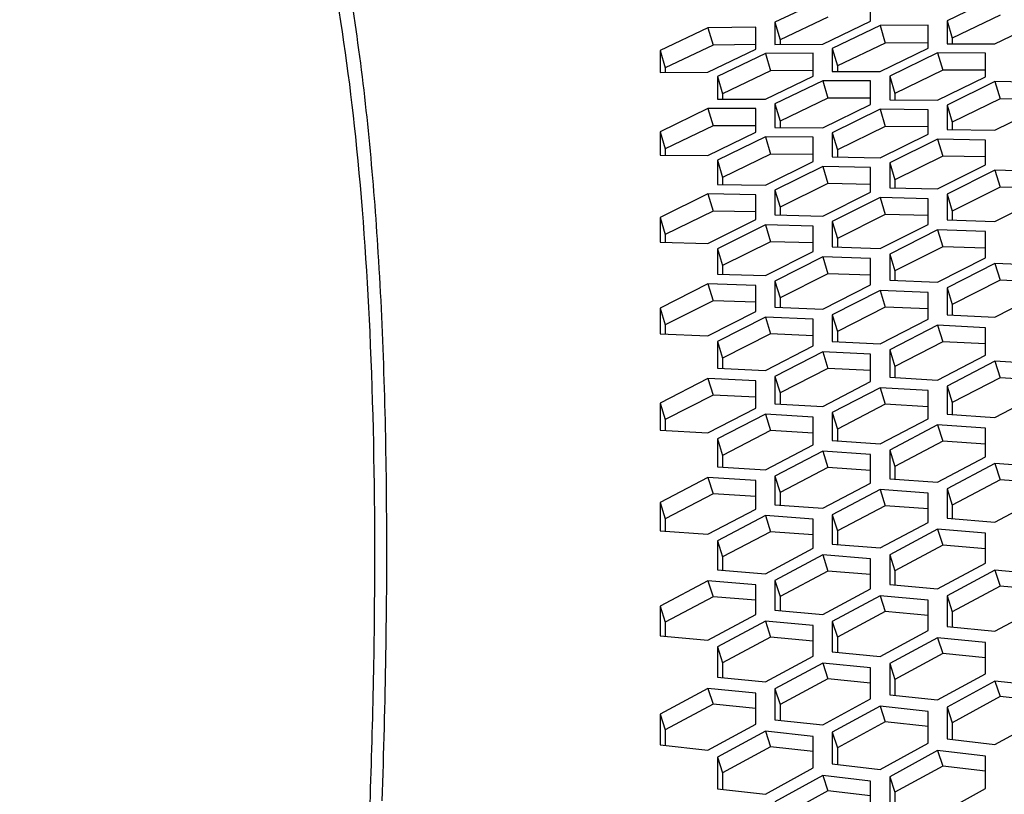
# Model space of a CAD drawing. Header units: millimetres. Extents: x 0 to 420, y 0 to 297.
# Tile 262 of 502: x 235.01 to 239.98, y 244.41 to 248.32. Entities that reach past the tile are written whole.
import ezdxf

# ---------------------------------------------------------------- set-up
doc = ezdxf.new("R2010")
doc.units = ezdxf.units.MM
doc.header["$LTSCALE"] = 23.1
doc.layers.get('0').update_dxf_attribs({"linetype": 'CONTINUOUS'})
doc.layers.add('DIM_PILOTEES', color=7, linetype='CONTINUOUS')
doc.styles.add('TEXTSTYLE_2', font='txt', dxfattribs={"width": 0.97619})
doc.styles.add('TEXTSTYLE_3', font='txt', dxfattribs={"width": 1.071429})
doc.styles.add('TEXTSTYLE_6', font='txt', dxfattribs={"width": 1.178571})
doc.dimstyles.new('DIMSTYLE_1', dxfattribs={"dimtxt": 2.5, "dimasz": 0.1875, "dimexe": 0.125, "dimexo": 0.0625, "dimgap": 1.25, "dimtad": 0, "dimtih": 1, "dimtoh": 1, "dimdsep": 46, "dimtxsty": 'TEXTSTYLE_2', "dimblk": '_FILLED', "dimblk1": '_FILLED', "dimblk2": '_FILLED', "dimcen": 0.09, "dimazin": 2, "dimtfac": 1, "dimtofl": 0, "dimtmove": 0, "dimatfit": 3, "dimldrblk": '_FILLED', "dimfxl": 1, "dimtolj": 1, "dimarcsym": 0})
doc.dimstyles.new('DIMSTYLE_2', dxfattribs={"dimtxt": 2.5, "dimasz": 0.1875, "dimexe": 0.125, "dimexo": 0.0625, "dimgap": 1.25, "dimtad": 0, "dimtih": 1, "dimtoh": 1, "dimdsep": 46, "dimtxsty": 'TEXTSTYLE_3', "dimblk": '_FILLED', "dimblk1": '_FILLED', "dimblk2": '_FILLED', "dimcen": 0.09, "dimazin": 2, "dimtfac": 1, "dimtofl": 0, "dimtmove": 0, "dimatfit": 3, "dimldrblk": '_FILLED', "dimfxl": 1, "dimtolj": 1, "dimarcsym": 0})
doc.dimstyles.new('DIMSTYLE_5', dxfattribs={"dimtxt": 2.5, "dimasz": 0.1875, "dimexe": 0.125, "dimexo": 0.0625, "dimgap": 1.25, "dimtad": 0, "dimtih": 1, "dimtoh": 1, "dimdsep": 46, "dimtxsty": 'TEXTSTYLE_6', "dimblk": '_FILLED', "dimblk1": '_FILLED', "dimblk2": '_FILLED', "dimcen": 0.09, "dimazin": 2, "dimtfac": 1, "dimtofl": 0, "dimtmove": 0, "dimatfit": 3, "dimldrblk": '_FILLED', "dimfxl": 1, "dimtolj": 1, "dimarcsym": 0})

# ---------------------------------------------------------------- blocks, each defined once
blk = doc.blocks.new('_FILLED')
at = {"color": 0, "linetype": 'BYBLOCK'}
blk.add_solid([(0, 0), (-1, 0.167), (-1, -0.167)], dxfattribs=at)
blk = doc.blocks.new('*D0')
at = {"layer": 'DIM_PILOTEES', "color": 2, "linetype": 'CONTINUOUS'}
for p, q in [((218.8808, 254.2086), (215.0951, 254.2086)), ((215.2201, 254.2086), (215.2201, 191.7537)), ((273.8528, 254.2086), (218.8808, 254.2086)), ((215.2201, 129.4471), (215.2201, 186.7537)), ((218.8808, 129.4471), (215.0951, 129.4471)), ((273.8782, 129.4471), (218.8808, 129.4471))]:
    blk.add_line(p, q, dxfattribs=at)
at = {"layer": 'DIM_PILOTEES', "color": 2, "linetype": 'CONTINUOUS', "xscale": 0.1875, "yscale": 0.1875, "zscale": 0.1875}
for p, rotation in [((215.2201, 254.2086), 90), ((215.2201, 129.4471), 270)]:
    blk.add_blockref('_FILLED', p, dxfattribs=dict(at, rotation=rotation))
at = {"layer": 'DIM_PILOTEES', "color": 2, "linetype": 'CONTINUOUS', "insert": (215.2201, 190.5037), "char_height": 2.5, "width": 10.982143, "attachment_point": 2, "line_spacing_factor": 0.9, "style": 'TEXTSTYLE_2'}
blk.add_mtext('{\\ftxt;\\W0.0001;\\H0.0001;\\~}{\\ftxt;\\W2.9285714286;\\H2.5; }{\\ftxt;\\W0.0001;\\H0.0001;\\~}', dxfattribs=at)
blk = doc.blocks.new('*D1')
at = {"layer": 'DIM_PILOTEES', "color": 2, "linetype": 'CONTINUOUS'}
for p, q in [((226.3883, 264.6125), (226.3883, 265.9875)), ((243.2945, 264.6125), (243.2945, 265.9875)), ((226.3883, 265.8625), (225.8883, 265.8625)), ((243.2945, 265.8625), (243.7945, 265.8625)), ((226.3883, 206.2157), (226.3883, 264.6125)), ((243.2945, 226.5584), (243.2945, 264.6125))]:
    blk.add_line(p, q, dxfattribs=at)
at = {"layer": 'DIM_PILOTEES', "color": 2, "linetype": 'CONTINUOUS', "xscale": 0.1875, "yscale": 0.1875, "zscale": 0.1875}
blk.add_blockref('_FILLED', (226.3883, 265.8625), dxfattribs=at)
at = {"layer": 'DIM_PILOTEES', "color": 2, "linetype": 'CONTINUOUS', "xscale": 0.1875, "yscale": 0.1875, "zscale": 0.1875, "rotation": 180}
blk.add_blockref('_FILLED', (243.2945, 265.8625), dxfattribs=at)
at = {"layer": 'DIM_PILOTEES', "color": 2, "linetype": 'CONTINUOUS', "insert": (235.5503, 267.1125), "char_height": 2.5, "width": 8.035714, "attachment_point": 2, "line_spacing_factor": 0.9, "style": 'TEXTSTYLE_3'}
blk.add_mtext('{\\ftxt;\\W0.0001;\\H0.0001;\\~}{\\ftxt;\\W2.1428571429;\\H2.5; }{\\ftxt;\\W0.0001;\\H0.0001;\\~}', dxfattribs=at)
blk = doc.blocks.new('*D8')
at = {"layer": 'DIM_PILOTEES', "color": 2, "linetype": 'CONTINUOUS'}
for p, q in [((226.3883, 276.7141), (226.3883, 278.0891)), ((276.2211, 276.7141), (276.2211, 278.0891)), ((226.3883, 277.9641), (248.9616, 277.9641)), ((276.2211, 277.9641), (257.3545, 277.9641)), ((226.3883, 206.2157), (226.3883, 276.7141)), ((276.2211, 241.6204), (276.2211, 276.7141))]:
    blk.add_line(p, q, dxfattribs=at)
at = {"layer": 'DIM_PILOTEES', "color": 2, "linetype": 'CONTINUOUS', "xscale": 0.1875, "yscale": 0.1875, "zscale": 0.1875, "rotation": 180}
blk.add_blockref('_FILLED', (226.3883, 277.9641), dxfattribs=at)
at = {"layer": 'DIM_PILOTEES', "color": 2, "linetype": 'CONTINUOUS', "xscale": 0.1875, "yscale": 0.1875, "zscale": 0.1875}
blk.add_blockref('_FILLED', (276.2211, 277.9641), dxfattribs=at)
at = {"layer": 'DIM_PILOTEES', "color": 2, "linetype": 'CONTINUOUS', "insert": (253.158, 279.2141), "char_height": 2.5, "width": 8.839286, "attachment_point": 2, "line_spacing_factor": 0.9, "style": 'TEXTSTYLE_6'}
blk.add_mtext('{\\ftxt;\\W0.0001;\\H0.0001;\\~}{\\ftxt;\\W2.3571428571;\\H2.5; }{\\ftxt;\\W0.0001;\\H0.0001;\\~}', dxfattribs=at)

msp = doc.modelspace()

# ---------------------------------------------------------------- linework, layer by layer
at = {"color": 3, "linetype": 'CONTINUOUS'}
for p, q in [((239.0604, 248.4198), (238.819, 248.3053)), ((239.3019, 248.311), (239.3019, 248.4234)), ((239.9298, 248.4298), (239.6883, 248.3136)), ((239.6883, 248.3136), (239.6883, 248.1976)), ((239.9298, 248.1973), (240.1713, 248.3146)), ((238.4809, 248.2778), (238.2394, 248.1636)), ((238.7224, 248.2817), (238.4809, 248.2778)), ((238.7224, 248.1697), (238.7224, 248.2817)), ((238.819, 248.3053), (238.819, 248.1933)), ((239.0604, 248.1953), (239.3019, 248.311)), ((239.3502, 248.2887), (239.1087, 248.1728)), ((239.5917, 248.2902), (239.3502, 248.2887)), ((239.5917, 248.1742), (239.5917, 248.2902)), ((238.2394, 248.1636), (238.2394, 248.052)), ((238.4809, 248.0543), (238.7224, 248.1697)), ((238.819, 248.1933), (239.0604, 248.1953)), ((239.1087, 248.1728), (239.1087, 248.0572)), ((239.3502, 248.0571), (239.5917, 248.1742)), ((239.6883, 248.1976), (239.9298, 248.1973)), ((238.7707, 248.1475), (238.5292, 248.0319)), ((239.0121, 248.1493), (238.7707, 248.1475)), ((239.0121, 248.0338), (239.0121, 248.1493)), ((239.64, 248.1507), (239.3985, 248.0334)), ((239.8815, 248.1501), (239.64, 248.1507)), ((239.8815, 248.0306), (239.8815, 248.1501)), ((238.2394, 248.052), (238.4809, 248.0543)), ((238.5292, 248.0319), (238.5292, 247.9168)), ((238.7707, 247.917), (239.0121, 248.0338)), ((239.1087, 248.0572), (239.3502, 248.0571)), ((239.3985, 248.0334), (239.3985, 247.9143)), ((239.64, 247.9121), (239.8815, 248.0306)), ((239.0604, 248.0105), (238.819, 247.8934)), ((239.3019, 248.0101), (239.0604, 248.0105)), ((239.3019, 247.8911), (239.3019, 248.0101)), ((239.9298, 248.006), (239.6883, 247.8873)), ((240.1713, 248.0032), (239.9298, 248.006)), ((238.5292, 247.9168), (238.7707, 247.917)), ((239.3985, 247.9143), (239.64, 247.9121)), ((238.4809, 247.8702), (238.2394, 247.7534)), ((238.7224, 247.8701), (238.4809, 247.8702)), ((238.7224, 247.7516), (238.7224, 247.8701)), ((238.819, 247.8934), (238.819, 247.7748)), ((239.0604, 247.7729), (239.3019, 247.8911)), ((239.3502, 247.8666), (239.1087, 247.7482)), ((239.5917, 247.8641), (239.3502, 247.8666)), ((239.5917, 247.7416), (239.5917, 247.8641)), ((239.6883, 247.8873), (239.6883, 247.7647)), ((239.9298, 247.7604), (240.1713, 247.8802)), ((238.819, 247.7748), (239.0604, 247.7729)), ((239.6883, 247.7647), (239.9298, 247.7604)), ((238.2394, 247.7534), (238.2394, 247.6353)), ((238.4809, 247.6336), (238.7224, 247.7516)), ((238.7707, 247.7273), (238.5292, 247.6091)), ((239.0121, 247.725), (238.7707, 247.7273)), ((239.0121, 247.603), (239.0121, 247.725)), ((239.1087, 247.7482), (239.1087, 247.6261)), ((239.3502, 247.6221), (239.5917, 247.7416)), ((239.64, 247.716), (239.3985, 247.5963)), ((239.8815, 247.7114), (239.64, 247.716)), ((239.8815, 247.5854), (239.8815, 247.7114)), ((238.2394, 247.6353), (238.4809, 247.6336)), ((239.1087, 247.6261), (239.3502, 247.6221)), ((238.5292, 247.6091), (238.5292, 247.4876)), ((238.7707, 247.4837), (239.0121, 247.603)), ((239.0604, 247.5776), (238.819, 247.4581)), ((239.3019, 247.5732), (239.0604, 247.5776)), ((239.3019, 247.4478), (239.3019, 247.5732)), ((239.3985, 247.5963), (239.3985, 247.4707)), ((239.64, 247.4645), (239.8815, 247.5854)), ((239.9298, 247.5587), (239.6883, 247.4376)), ((240.1713, 247.5519), (239.9298, 247.5587)), ((238.5292, 247.4876), (238.7707, 247.4837)), ((239.3985, 247.4707), (239.64, 247.4645)), ((238.4809, 247.4392), (238.2394, 247.3199)), ((238.7224, 247.4351), (238.4809, 247.4392)), ((238.7224, 247.3101), (238.7224, 247.4351)), ((238.819, 247.4581), (238.819, 247.3331)), ((239.0604, 247.3271), (239.3019, 247.4478)), ((239.3502, 247.4212), (239.1087, 247.3003)), ((239.5917, 247.4147), (239.3502, 247.4212)), ((239.6883, 247.4376), (239.6883, 247.3085)), ((239.9298, 247.3002), (240.1713, 247.4224)), ((239.5917, 247.2857), (239.5917, 247.4147)), ((238.2394, 247.3199), (238.2394, 247.1954)), ((238.819, 247.3331), (239.0604, 247.3271)), ((238.4809, 247.1897), (238.7224, 247.3101)), ((238.7707, 247.2837), (238.5292, 247.1631)), ((239.0121, 247.2775), (238.7707, 247.2837)), ((239.0121, 247.1491), (239.0121, 247.2775)), ((239.1087, 247.3003), (239.1087, 247.1718)), ((239.3502, 247.1638), (239.5917, 247.2857)), ((239.6883, 247.3085), (239.9298, 247.3002)), ((239.64, 247.2581), (239.3985, 247.1359)), ((239.8815, 247.2494), (239.64, 247.2581)), ((239.8815, 247.117), (239.8815, 247.2494)), ((238.2394, 247.1954), (238.4809, 247.1897)), ((239.1087, 247.1718), (239.3502, 247.1638)), ((238.5292, 247.1631), (238.5292, 247.0352)), ((238.7707, 247.0274), (239.0121, 247.1491)), ((239.0604, 247.1216), (238.819, 246.9997)), ((239.3019, 247.1132), (239.0604, 247.1216)), ((239.3985, 247.1359), (239.3985, 247.0039)), ((239.3019, 246.9813), (239.3019, 247.1132)), ((239.64, 246.9937), (239.8815, 247.117)), ((239.9298, 247.0882), (239.6883, 246.9647)), ((240.1713, 247.0774), (239.9298, 247.0882)), ((238.5292, 247.0352), (238.7707, 247.0274)), ((238.4809, 246.9851), (238.2394, 246.8634)), ((238.7224, 246.9769), (238.4809, 246.9851)), ((238.7224, 246.8456), (238.7224, 246.9769)), ((238.819, 246.9997), (238.819, 246.8682)), ((239.0604, 246.8583), (239.3019, 246.9813)), ((239.3985, 247.0039), (239.64, 246.9937)), ((239.3502, 246.9527), (239.1087, 246.8295)), ((239.5917, 246.9422), (239.3502, 246.9527)), ((239.5917, 246.8069), (239.5917, 246.9422)), ((239.6883, 246.9647), (239.6883, 246.8293)), ((239.9298, 246.8169), (240.1713, 246.9415)), ((238.2394, 246.8634), (238.2394, 246.7326)), ((238.4809, 246.7229), (238.7224, 246.8456)), ((238.819, 246.8682), (239.0604, 246.8583)), ((239.1087, 246.8295), (239.1087, 246.6946)), ((239.6883, 246.8293), (239.9298, 246.8169)), ((238.7707, 246.8172), (238.5292, 246.6942)), ((239.0121, 246.8069), (238.7707, 246.8172)), ((239.0121, 246.6722), (239.0121, 246.8069)), ((239.3502, 246.6826), (239.5917, 246.8069)), ((239.64, 246.7771), (239.3985, 246.6526)), ((239.8815, 246.7645), (239.64, 246.7771)), ((238.2394, 246.7326), (238.4809, 246.7229)), ((239.8815, 246.6257), (239.8815, 246.7645)), ((238.5292, 246.6942), (238.5292, 246.56)), ((238.7707, 246.5482), (239.0121, 246.6722)), ((239.1087, 246.6946), (239.3502, 246.6826)), ((239.0604, 246.6426), (238.819, 246.5184)), ((239.3019, 246.6303), (239.0604, 246.6426)), ((239.3019, 246.4921), (239.3019, 246.6303)), ((239.3985, 246.6526), (239.3985, 246.5144)), ((239.64, 246.5001), (239.8815, 246.6257)), ((239.9298, 246.5949), (239.6883, 246.4691)), ((240.1713, 246.5801), (239.9298, 246.5949)), ((238.5292, 246.56), (238.7707, 246.5482)), ((238.4809, 246.5081), (238.2394, 246.3842)), ((238.7224, 246.496), (238.4809, 246.5081)), ((238.7224, 246.3585), (238.7224, 246.496)), ((238.819, 246.5184), (238.819, 246.3807)), ((239.0604, 246.3668), (239.3019, 246.4921)), ((239.3985, 246.5144), (239.64, 246.5001)), ((239.3502, 246.4614), (239.1087, 246.3359)), ((239.5917, 246.4469), (239.3502, 246.4614)), ((239.5917, 246.3053), (239.5917, 246.4469)), ((239.6883, 246.4691), (239.6883, 246.3274)), ((239.9298, 246.3111), (240.1713, 246.4379)), ((238.2394, 246.3842), (238.2394, 246.2471)), ((238.819, 246.3807), (239.0604, 246.3668)), ((238.4809, 246.2335), (238.7224, 246.3585)), ((238.7707, 246.328), (238.5292, 246.2028)), ((239.0121, 246.3137), (238.7707, 246.328)), ((239.1087, 246.3359), (239.1087, 246.1949)), ((239.6883, 246.3274), (239.9298, 246.3111)), ((239.0121, 246.1728), (239.0121, 246.3137)), ((239.3502, 246.1788), (239.5917, 246.3053)), ((239.64, 246.2736), (239.3985, 246.1468)), ((239.8815, 246.2569), (239.64, 246.2736)), ((238.2394, 246.2471), (238.4809, 246.2335)), ((239.8815, 246.1119), (239.8815, 246.2569)), ((238.5292, 246.2028), (238.5292, 246.0623)), ((239.1087, 246.1949), (239.3502, 246.1788)), ((238.7707, 246.0465), (239.0121, 246.1728)), ((239.0604, 246.1412), (238.819, 246.0147)), ((239.3019, 246.1248), (239.0604, 246.1412)), ((239.3019, 245.9804), (239.3019, 246.1248)), ((239.3985, 246.1468), (239.3985, 246.0023)), ((239.64, 245.9841), (239.8815, 246.1119)), ((239.9298, 246.079), (239.6883, 245.951)), ((240.1713, 246.0602), (239.9298, 246.079)), ((238.5292, 246.0623), (238.7707, 246.0465)), ((238.4809, 246.0088), (238.2394, 245.8826)), ((238.7224, 245.9927), (238.4809, 246.0088)), ((238.7224, 245.849), (238.7224, 245.9927)), ((238.819, 246.0147), (238.819, 245.8709)), ((239.0604, 245.853), (239.3019, 245.9804)), ((239.3985, 246.0023), (239.64, 245.9841)), ((239.3502, 245.9477), (239.1087, 245.8201)), ((239.5917, 245.9292), (239.3502, 245.9477)), ((239.5917, 245.7815), (239.5917, 245.9292)), ((239.6883, 245.951), (239.6883, 245.8032)), ((238.2394, 245.8826), (238.2394, 245.7394)), ((239.9298, 245.7829), (240.1713, 245.9119)), ((238.4809, 245.7218), (238.7224, 245.849)), ((238.819, 245.8709), (239.0604, 245.853)), ((238.7707, 245.8164), (238.5292, 245.6891)), ((239.0121, 245.7982), (238.7707, 245.8164)), ((239.0121, 245.6511), (239.0121, 245.7982)), ((239.1087, 245.8201), (239.1087, 245.6728)), ((239.3502, 245.6528), (239.5917, 245.7815)), ((239.6883, 245.8032), (239.9298, 245.7829)), ((238.2394, 245.7394), (238.4809, 245.7218)), ((239.64, 245.7477), (239.3985, 245.6188)), ((239.8815, 245.727), (239.64, 245.7477)), ((239.8815, 245.5759), (239.8815, 245.727)), ((238.5292, 245.6891), (238.5292, 245.5425)), ((238.7707, 245.5227), (239.0121, 245.6511)), ((239.1087, 245.6728), (239.3502, 245.6528)), ((239.0604, 245.6175), (238.819, 245.4889)), ((239.3019, 245.5972), (239.0604, 245.6175)), ((239.3019, 245.4467), (239.3019, 245.5972)), ((239.3985, 245.6188), (239.3985, 245.4682)), ((238.5292, 245.5425), (238.7707, 245.5227)), ((239.64, 245.446), (239.8815, 245.5759)), ((239.9298, 245.541), (239.6883, 245.4109)), ((240.1713, 245.5182), (239.9298, 245.541)), ((238.4809, 245.4873), (238.2394, 245.3591)), ((238.7224, 245.4673), (238.4809, 245.4873)), ((238.819, 245.4889), (238.819, 245.339)), ((238.7224, 245.3175), (238.7224, 245.4673)), ((239.0604, 245.3171), (239.3019, 245.4467)), ((239.3985, 245.4682), (239.64, 245.446)), ((239.3502, 245.412), (239.1087, 245.2822)), ((239.5917, 245.3895), (239.3502, 245.412)), ((239.5917, 245.2357), (239.5917, 245.3895)), ((239.6883, 245.4109), (239.6883, 245.2571)), ((238.2394, 245.3591), (238.2394, 245.2098)), ((238.819, 245.339), (239.0604, 245.3171)), ((239.9298, 245.2327), (240.1713, 245.3638)), ((238.4809, 245.1882), (238.7224, 245.3175)), ((238.7707, 245.2829), (238.5292, 245.1535)), ((239.0121, 245.2608), (238.7707, 245.2829)), ((239.1087, 245.2822), (239.1087, 245.129)), ((239.0121, 245.1076), (239.0121, 245.2608)), ((239.3502, 245.105), (239.5917, 245.2357)), ((239.6883, 245.2571), (239.9298, 245.2327)), ((238.2394, 245.2098), (238.4809, 245.1882)), ((239.64, 245.1999), (239.3985, 245.069)), ((239.8815, 245.1753), (239.64, 245.1999)), ((238.5292, 245.1535), (238.5292, 245.0009)), ((239.8815, 245.0182), (239.8815, 245.1753)), ((238.7707, 244.9772), (239.0121, 245.1076)), ((239.1087, 245.129), (239.3502, 245.105)), ((239.0604, 245.072), (238.819, 244.9414)), ((239.3019, 245.0477), (239.0604, 245.072)), ((239.3019, 244.8913), (239.3019, 245.0477)), ((239.3985, 245.069), (239.3985, 244.9124)), ((238.5292, 245.0009), (238.7707, 244.9772)), ((239.64, 244.8863), (239.8815, 245.0182)), ((239.9298, 244.9813), (239.6883, 244.8492)), ((240.1713, 244.9545), (239.9298, 244.9813)), ((238.4809, 244.9441), (238.2394, 244.8138)), ((238.7224, 244.9201), (238.4809, 244.9441)), ((238.819, 244.9414), (238.819, 244.7855)), ((238.7224, 244.7644), (238.7224, 244.9201)), ((239.0604, 244.7597), (239.3019, 244.8913)), ((239.3985, 244.9124), (239.64, 244.8863)), ((239.3502, 244.8546), (239.1087, 244.7228)), ((239.5917, 244.8281), (239.3502, 244.8546)), ((239.6883, 244.8492), (239.6883, 244.6893)), ((238.2394, 244.8138), (238.2394, 244.6586)), ((238.819, 244.7855), (239.0604, 244.7597)), ((239.5917, 244.6684), (239.5917, 244.8281)), ((239.9298, 244.661), (240.1713, 244.7941)), ((238.4809, 244.6331), (238.7224, 244.7644)), ((238.7707, 244.7279), (238.5292, 244.5964)), ((239.0121, 244.7017), (238.7707, 244.7279)), ((239.0121, 244.5427), (239.0121, 244.7017)), ((239.1087, 244.7228), (239.1087, 244.5636)), ((239.6883, 244.6893), (239.9298, 244.661)), ((238.2394, 244.6586), (238.4809, 244.6331)), ((239.3502, 244.5357), (239.5917, 244.6684)), ((238.5292, 244.5964), (238.5292, 244.4379)), ((239.64, 244.6306), (239.3985, 244.4977)), ((239.8815, 244.602), (239.64, 244.6306)), ((239.8815, 244.439), (239.8815, 244.602)), ((238.7707, 244.4103), (239.0121, 244.5427)), ((239.1087, 244.5636), (239.3502, 244.5357)), ((239.0604, 244.5051), (238.819, 244.3725)), ((239.3019, 244.4768), (239.0604, 244.5051)), ((239.3985, 244.4977), (239.3985, 244.3353)), ((238.5292, 244.4379), (238.7707, 244.4103)), ((239.3019, 244.3145), (239.3019, 244.4768)), ((239.64, 244.3052), (239.8815, 244.439))]:
    msp.add_line(p, q, dxfattribs=at)
at = {"color": 7, "linetype": 'CONTINUOUS'}
for p, q in [((239.0863, 248.3315), (238.8448, 248.2172)), ((239.6883, 248.3136), (239.7142, 248.226)), ((239.9557, 248.342), (239.7142, 248.226)), ((238.4809, 248.2778), (238.5068, 248.1895)), ((238.819, 248.3053), (238.8448, 248.2172)), ((239.3502, 248.2887), (239.3761, 248.2009)), ((238.8448, 248.2172), (238.8448, 248.1935)), ((239.7142, 248.226), (239.7142, 248.1976)), ((238.2394, 248.1636), (238.2653, 248.0754)), ((238.5068, 248.1895), (238.2653, 248.0754)), ((238.7224, 248.1931), (238.5068, 248.1895)), ((239.1087, 248.1728), (239.1346, 248.0851)), ((239.3761, 248.2009), (239.1346, 248.0851)), ((239.5917, 248.2024), (239.3761, 248.2009)), ((238.7707, 248.1475), (238.7965, 248.0598)), ((239.64, 248.1507), (239.6659, 248.0635)), ((238.2653, 248.0754), (238.2653, 248.0523)), ((239.1346, 248.0851), (239.1346, 248.0572)), ((239.6659, 248.0635), (239.4244, 247.9463)), ((239.8815, 248.0631), (239.6659, 248.0635)), ((238.5292, 248.0319), (238.5551, 247.9443)), ((238.7965, 248.0598), (238.5551, 247.9443)), ((239.0121, 248.0615), (238.7965, 248.0598)), ((239.3985, 248.0334), (239.4244, 247.9463)), ((239.0604, 248.0105), (239.0863, 247.9232)), ((239.9298, 248.006), (239.9557, 247.9193)), ((238.5551, 247.9443), (238.5551, 247.9168)), ((239.0863, 247.9232), (238.8448, 247.8063)), ((239.3019, 247.9231), (239.0863, 247.9232)), ((239.4244, 247.9463), (239.4244, 247.9141)), ((239.9557, 247.9193), (239.7142, 247.8008)), ((240.1713, 247.917), (239.9557, 247.9193)), ((238.4809, 247.8702), (238.5068, 247.783)), ((238.819, 247.8934), (238.8448, 247.8063)), ((239.3502, 247.8666), (239.3761, 247.78)), ((239.6883, 247.8873), (239.7142, 247.8008)), ((238.5068, 247.783), (238.2653, 247.6663)), ((238.7224, 247.783), (238.5068, 247.783)), ((238.8448, 247.8063), (238.8448, 247.7747)), ((239.3761, 247.78), (239.1346, 247.6617)), ((239.5917, 247.7779), (239.3761, 247.78)), ((239.7142, 247.8008), (239.7142, 247.7643)), ((238.2394, 247.7534), (238.2653, 247.6663)), ((238.7707, 247.7273), (238.7965, 247.6406)), ((239.1087, 247.7482), (239.1346, 247.6617)), ((239.64, 247.716), (239.6659, 247.6299)), ((238.2653, 247.6663), (238.2653, 247.6352)), ((238.7965, 247.6406), (238.5551, 247.5226)), ((239.0121, 247.6388), (238.7965, 247.6406)), ((239.1346, 247.6617), (239.1346, 247.6257)), ((239.6659, 247.6299), (239.4244, 247.5103)), ((239.8815, 247.626), (239.6659, 247.6299)), ((238.5292, 247.6091), (238.5551, 247.5226)), ((239.0604, 247.5776), (239.0863, 247.4915)), ((239.3985, 247.5963), (239.4244, 247.5103)), ((238.5551, 247.5226), (238.5551, 247.4872)), ((239.9298, 247.5587), (239.9557, 247.4732)), ((239.0863, 247.4915), (238.8448, 247.3722)), ((239.3019, 247.4878), (239.0863, 247.4915)), ((239.4244, 247.5103), (239.4244, 247.4701)), ((239.9557, 247.4732), (239.7142, 247.3522)), ((240.1713, 247.4673), (239.9557, 247.4732)), ((238.4809, 247.4392), (238.5068, 247.3531)), ((238.819, 247.4581), (238.8448, 247.3722)), ((239.3502, 247.4212), (239.3761, 247.3357)), ((239.6883, 247.4376), (239.7142, 247.3522)), ((238.8448, 247.3722), (238.8448, 247.3324)), ((238.2394, 247.3199), (238.2653, 247.234)), ((238.5068, 247.3531), (238.2653, 247.234)), ((238.7224, 247.3496), (238.5068, 247.3531)), ((239.3761, 247.3357), (239.1346, 247.215)), ((239.5917, 247.3301), (239.3761, 247.3357)), ((239.7142, 247.3522), (239.7142, 247.3076)), ((238.7707, 247.2837), (238.7965, 247.1982)), ((239.1087, 247.3003), (239.1346, 247.215)), ((238.2653, 247.234), (238.2653, 247.1948)), ((239.64, 247.2581), (239.6659, 247.1732)), ((238.7965, 247.1982), (238.5551, 247.0778)), ((239.0121, 247.1928), (238.7965, 247.1982)), ((239.1346, 247.215), (239.1346, 247.171)), ((239.6659, 247.1732), (239.4244, 247.0511)), ((239.8815, 247.1656), (239.6659, 247.1732)), ((238.5292, 247.1631), (238.5551, 247.0778)), ((239.0604, 247.1216), (239.0863, 247.0367)), ((239.3985, 247.1359), (239.4244, 247.0511)), ((238.5551, 247.0778), (238.5551, 247.0344)), ((239.9298, 247.0882), (239.9557, 247.0039)), ((239.0863, 247.0367), (238.8448, 246.9149)), ((239.3019, 247.0293), (239.0863, 247.0367)), ((239.4244, 247.0511), (239.4244, 247.0029)), ((238.4809, 246.9851), (238.5068, 246.9002)), ((238.819, 246.9997), (238.8448, 246.9149)), ((239.9557, 247.0039), (239.7142, 246.8806)), ((240.1713, 246.9944), (239.9557, 247.0039)), ((239.3502, 246.9527), (239.3761, 246.8684)), ((239.6883, 246.9647), (239.7142, 246.8806)), ((238.5068, 246.9002), (238.2653, 246.7787)), ((238.7224, 246.8931), (238.5068, 246.9002)), ((238.8448, 246.9149), (238.8448, 246.8672)), ((239.7142, 246.8806), (239.7142, 246.828)), ((238.2394, 246.8634), (238.2653, 246.7787)), ((239.1087, 246.8295), (239.1346, 246.7454)), ((239.3761, 246.8684), (239.1346, 246.7454)), ((239.5917, 246.8592), (239.3761, 246.8684)), ((238.2653, 246.7787), (238.2653, 246.7316)), ((238.7707, 246.8172), (238.7965, 246.7329)), ((239.64, 246.7771), (239.6659, 246.6935)), ((238.7965, 246.7329), (238.5551, 246.6101)), ((239.0121, 246.7239), (238.7965, 246.7329)), ((239.1346, 246.7454), (239.1346, 246.6934)), ((238.5292, 246.6942), (238.5551, 246.6101)), ((239.6659, 246.6935), (239.4244, 246.5691)), ((239.8815, 246.6823), (239.6659, 246.6935)), ((239.0604, 246.6426), (239.0863, 246.559)), ((239.3985, 246.6526), (239.4244, 246.5691)), ((238.5551, 246.6101), (238.5551, 246.5587)), ((239.9298, 246.5949), (239.9557, 246.5119)), ((239.0863, 246.559), (238.8448, 246.4349)), ((239.3019, 246.5481), (239.0863, 246.559)), ((239.4244, 246.5691), (239.4244, 246.5129)), ((238.4809, 246.5081), (238.5068, 246.4245)), ((238.819, 246.5184), (238.8448, 246.4349)), ((239.9557, 246.5119), (239.7142, 246.3863)), ((240.1713, 246.4988), (239.9557, 246.5119)), ((238.5068, 246.4245), (238.2653, 246.3007)), ((238.7224, 246.4139), (238.5068, 246.4245)), ((238.8448, 246.4349), (238.8448, 246.3793)), ((239.3502, 246.4614), (239.3761, 246.3784)), ((239.6883, 246.4691), (239.7142, 246.3863)), ((238.2394, 246.3842), (238.2653, 246.3007)), ((239.3761, 246.3784), (239.1346, 246.2531)), ((239.5917, 246.3656), (239.3761, 246.3784)), ((239.7142, 246.3863), (239.7142, 246.3257)), ((238.7707, 246.328), (238.7965, 246.245)), ((239.1087, 246.3359), (239.1346, 246.2531)), ((238.2653, 246.3007), (238.2653, 246.2457)), ((239.64, 246.2736), (239.6659, 246.1912)), ((238.7965, 246.245), (238.5551, 246.1199)), ((239.0121, 246.2324), (238.7965, 246.245)), ((239.1346, 246.2531), (239.1346, 246.1932)), ((238.5292, 246.2028), (238.5551, 246.1199)), ((239.6659, 246.1912), (239.4244, 246.0646)), ((239.8815, 246.1765), (239.6659, 246.1912)), ((239.0604, 246.1412), (239.0863, 246.0588)), ((239.3985, 246.1468), (239.4244, 246.0646)), ((238.5551, 246.1199), (238.5551, 246.0606)), ((239.9298, 246.079), (239.9557, 245.9974)), ((239.0863, 246.0588), (238.8448, 245.9326)), ((239.3019, 246.0444), (239.0863, 246.0588)), ((239.4244, 246.0646), (239.4244, 246.0004)), ((238.4809, 246.0088), (238.5068, 245.9264)), ((238.819, 246.0147), (238.8448, 245.9326)), ((239.9557, 245.9974), (239.7142, 245.8696)), ((240.1713, 245.9807), (239.9557, 245.9974)), ((238.5068, 245.9264), (238.2653, 245.8005)), ((238.7224, 245.9123), (238.5068, 245.9264)), ((238.8448, 245.9326), (238.8448, 245.869)), ((239.3502, 245.9477), (239.3761, 245.8661)), ((239.6883, 245.951), (239.7142, 245.8696)), ((238.2394, 245.8826), (238.2653, 245.8005)), ((239.3761, 245.8661), (239.1346, 245.7386)), ((239.5917, 245.8497), (239.3761, 245.8661)), ((239.7142, 245.8696), (239.7142, 245.8011)), ((238.2653, 245.8005), (238.2653, 245.7375)), ((238.7707, 245.8164), (238.7965, 245.7348)), ((239.1087, 245.8201), (239.1346, 245.7386)), ((238.7965, 245.7348), (238.5551, 245.6076)), ((239.0121, 245.7187), (238.7965, 245.7348)), ((239.1346, 245.7386), (239.1346, 245.6707)), ((239.64, 245.7477), (239.6659, 245.6667)), ((238.5292, 245.6891), (238.5551, 245.6076)), ((239.6659, 245.6667), (239.4244, 245.538)), ((239.8815, 245.6485), (239.6659, 245.6667)), ((238.5551, 245.6076), (238.5551, 245.5404)), ((239.0604, 245.6175), (239.0863, 245.5365)), ((239.3985, 245.6188), (239.4244, 245.538)), ((239.0863, 245.5365), (238.8448, 245.4081)), ((239.3019, 245.5186), (239.0863, 245.5365)), ((239.4244, 245.538), (239.4244, 245.4659)), ((239.9298, 245.541), (239.9557, 245.4608)), ((238.4809, 245.4873), (238.5068, 245.4063)), ((238.819, 245.4889), (238.8448, 245.4081)), ((239.9557, 245.4608), (239.7142, 245.3309)), ((240.1713, 245.4406), (239.9557, 245.4608)), ((238.5068, 245.4063), (238.2653, 245.2783)), ((238.7224, 245.3887), (238.5068, 245.4063)), ((238.8448, 245.4081), (238.8448, 245.3367)), ((239.3502, 245.412), (239.3761, 245.3317)), ((239.6883, 245.4109), (239.7142, 245.3309)), ((238.2394, 245.3591), (238.2653, 245.2783)), ((239.3761, 245.3317), (239.1346, 245.2021)), ((239.5917, 245.3118), (239.3761, 245.3317)), ((239.7142, 245.3309), (239.7142, 245.2545)), ((238.7707, 245.2829), (238.7965, 245.2027)), ((239.1087, 245.2822), (239.1346, 245.2021)), ((238.2653, 245.2783), (238.2653, 245.2075)), ((238.7965, 245.2027), (238.5551, 245.0734)), ((239.0121, 245.1831), (238.7965, 245.2027)), ((239.1346, 245.2021), (239.1346, 245.1264)), ((239.64, 245.1999), (239.6659, 245.1204)), ((238.5292, 245.1535), (238.5551, 245.0734)), ((239.6659, 245.1204), (239.4244, 244.9896)), ((239.8815, 245.0986), (239.6659, 245.1204)), ((238.5551, 245.0734), (238.5551, 244.9984)), ((239.0604, 245.072), (239.0863, 244.9925)), ((239.3985, 245.069), (239.4244, 244.9896)), ((239.0863, 244.9925), (238.8448, 244.8621)), ((239.3019, 244.971), (239.0863, 244.9925)), ((239.4244, 244.9896), (239.4244, 244.9096)), ((239.9298, 244.9813), (239.9557, 244.9025)), ((238.4809, 244.9441), (238.5068, 244.8646)), ((238.819, 244.9414), (238.8448, 244.8621)), ((239.9557, 244.9025), (239.7142, 244.7706)), ((240.1713, 244.8788), (239.9557, 244.9025)), ((238.5068, 244.8646), (238.2653, 244.7345)), ((238.7224, 244.8434), (238.5068, 244.8646)), ((238.8448, 244.8621), (238.8448, 244.7828)), ((239.3502, 244.8546), (239.3761, 244.7758)), ((239.6883, 244.8492), (239.7142, 244.7706)), ((238.2394, 244.8138), (238.2653, 244.7345)), ((238.2653, 244.7345), (238.2653, 244.6559)), ((239.3761, 244.7758), (239.1346, 244.6442)), ((239.5917, 244.7523), (239.3761, 244.7758)), ((239.7142, 244.7706), (239.7142, 244.6863)), ((238.7707, 244.7279), (238.7965, 244.649)), ((239.1087, 244.7228), (239.1346, 244.6442)), ((238.7965, 244.649), (238.5551, 244.5178)), ((239.0121, 244.6259), (238.7965, 244.649)), ((239.1346, 244.6442), (239.1346, 244.5607)), ((238.5292, 244.5964), (238.5551, 244.5178)), ((239.64, 244.6306), (239.6659, 244.5525)), ((239.6659, 244.5525), (239.4244, 244.4198)), ((239.8815, 244.5272), (239.6659, 244.5525)), ((238.5551, 244.5178), (238.5551, 244.435)), ((239.0604, 244.5051), (239.0863, 244.427)), ((239.3985, 244.4977), (239.4244, 244.4198)), ((239.0863, 244.427), (238.8448, 244.2947)), ((239.3019, 244.402), (239.0863, 244.427)), ((239.4244, 244.4198), (239.4244, 244.3321))]:
    msp.add_line(p, q, dxfattribs=at)
msp.add_open_spline([(236.7754, 244.3641), (236.7906, 244.7824), (236.8073, 245.5756), (236.786, 246.6985), (236.7176, 247.6848), (236.6027, 248.5303), (236.4419, 249.2314), (236.2615, 249.719), (236.0876, 250.027), (235.9169, 250.2559), (235.7565, 250.39), (235.6415, 250.4468)], degree=3, knots=[0, 0, 0, 0, 0.196836, 0.373005, 0.527984, 0.661532, 0.773831, 0.865762, 0.90476, 0.939676, 1, 1, 1, 1], dxfattribs=at)
at = {"color": 3, "linetype": 'CONTINUOUS'}
msp.add_open_spline([(236.8362, 244.3765), (236.8536, 244.8685), (236.8702, 245.7909), (236.8332, 247.0794), (236.7331, 248.1733), (236.6134, 248.8322), (236.537, 249.1242)], degree=3, knots=[0, 0, 0, 0, 0.309612, 0.579998, 0.810174, 1, 1, 1, 1], dxfattribs=at)

# ---------------------------------------------------------------- dimensions: what is measured, and where the dimension line sits
at = {"layer": 'DIM_PILOTEES', "color": 2, "linetype": 'CONTINUOUS'}
for base, p1, p2, angle, text, dimstyle, picture, middle in [((226.3883, 277.9641), (276.2211, 241.5579), (226.3883, 206.1532), 180, '{\\ftxt;\\W0.0001;\\H0.0001;\\~}{\\ftxt;\\W2.3571428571;\\H2.5; }{\\ftxt;\\W0.0001;\\H0.0001;\\~}', 'DIMSTYLE_5', '*D8', (250.2116, 276.7141)), ((226.3883, 265.8625), (243.2945, 226.4959), (226.3883, 206.1532), 180, '{\\ftxt;\\W0.0001;\\H0.0001;\\~}{\\ftxt;\\W2.1428571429;\\H2.5; }{\\ftxt;\\W0.0001;\\H0.0001;\\~}', 'DIMSTYLE_2', '*D1', (232.8717, 264.6125)), ((215.2201, 254.2086), (273.9407, 129.4471), (273.9153, 254.2086), 90, '{\\ftxt;\\W0.0001;\\H0.0001;\\~}{\\ftxt;\\W2.9285714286;\\H2.5; }{\\ftxt;\\W0.0001;\\H0.0001;\\~}', 'DIMSTYLE_1', '*D0', (211.5594, 188.0037))]:
    dim = msp.add_linear_dim(base=base, p1=p1, p2=p2, angle=angle, text=text, dimstyle=dimstyle, dxfattribs=at)
    dim.commit()
    dim.dimension.update_dxf_attribs({"geometry": picture, "text_midpoint": middle, "dimtype": 160})

doc.saveas('drawing.dxf')
